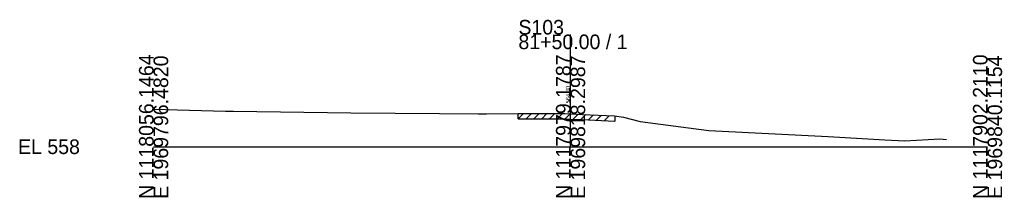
# Model space of a CAD drawing. Extents: x -26 to 163, y -10 to 45020.
# Drawn here: x -25.7 to 162.8, y 40490.3 to 40524.3 of the extents above; entities that cross this region are included whole.
import ezdxf

# ---------------------------------------------------------------- set-up
doc = ezdxf.new("R2010")
doc.units = 0
for name, color, linetype in [('RD_GPK_XS_Cell', 7, 'Continuous'), ('RD_XS_ExGround', 7, 'Continuous'), ('RD_XS_ExPaveRet', 7, 'Continuous'), ('RD_XS_TX_Elev_EX', 7, 'Continuous')]:
    doc.layers.add(name, color=color, linetype=linetype)

msp = doc.modelspace()

# ---------------------------------------------------------------- linework, layer by layer
at = {"layer": 'RD_GPK_XS_Cell'}
for p, q in [((80, 40500), (80, 40521.5)), ((0, 40500), (80, 40500)), ((80, 40500), (160, 40500))]:
    msp.add_line(p, q, dxfattribs=at)
at = {"layer": 'RD_XS_ExGround'}
for p, q in [((0, 40507.17), (13.83, 40506.84)), ((13.83, 40506.84), (14.18, 40506.83)), ((14.18, 40506.83), (15.32, 40506.81)), ((15.32, 40506.81), (37.82, 40506.49)), ((37.82, 40506.49), (54.87, 40506.36)), ((54.87, 40506.36), (62.32, 40506.28)), ((62.32, 40506.28), (63.9, 40506.33)), ((63.9, 40506.33), (69.97, 40506.34)), ((69.97, 40506.34), (73.24, 40506.36)), ((73.24, 40506.36), (78.88, 40506.35)), ((78.88, 40506.35), (80, 40506.3)), ((80, 40506.3), (82.21, 40506.2)), ((82.21, 40506.2), (88.42, 40505.9)), ((88.42, 40505.9), (90.18, 40505.66)), ((90.18, 40505.66), (93.38, 40504.81)), ((93.38, 40504.81), (106.51, 40503.14)), ((106.51, 40503.14), (129.4, 40501.94)), ((129.4, 40501.94), (140.29, 40501.32)), ((140.29, 40501.32), (144.12, 40501.11)), ((144.12, 40501.11), (150.85, 40501.5)), ((150.85, 40501.5), (152.11, 40501.39))]:
    msp.add_line(p, q, dxfattribs=at)
at = {"layer": 'RD_XS_ExPaveRet'}
for p, q in [((69.97, 40505.34), (70.98, 40506.35)), ((69.97, 40505.34), (69.97, 40506.34)), ((71.47, 40505.35), (72.48, 40506.35)), ((72.97, 40505.35), (73.97, 40506.35)), ((74.47, 40505.35), (75.47, 40506.35)), ((75.97, 40505.35), (76.97, 40506.35)), ((77.47, 40505.35), (78.47, 40506.35)), ((78.97, 40505.34), (79.93, 40506.3)), ((80.47, 40505.27), (81.43, 40506.23)), ((69.97, 40505.34), (73.24, 40505.36)), ((73.24, 40505.36), (78.88, 40505.35)), ((78.88, 40505.35), (80, 40505.3)), ((80, 40505.3), (82.21, 40505.2)), ((81.97, 40505.21), (82.93, 40506.16)), ((82.21, 40505.2), (88.42, 40504.9)), ((83.47, 40505.13), (84.43, 40506.09)), ((84.97, 40505.06), (85.93, 40506.02)), ((86.47, 40504.99), (87.43, 40505.94)), ((88.42, 40504.9), (88.49, 40504.89)), ((88.49, 40505.89), (88.49, 40504.89))]:
    msp.add_line(p, q, dxfattribs=at)

# ---------------------------------------------------------------- texts
at = {"layer": 'RD_GPK_XS_Cell'}
for s, p in [('S103', (70, 40521.5)), ('81+50.00 / 1', (70, 40518.7)), ('EL 558', (-26, 40498.6))]:
    msp.add_text(s, height=2.8, dxfattribs=at).set_placement(p)
for s, p in [('N 1118056.1464', (0, 40490)), ('N 1117902.2110', (160, 40490)), ('E 1969796.4820', (2.8, 40490)), ('N 1117979.1787', (80, 40490)), ('E 1969818.2987', (82.8, 40490)), ('E 1969840.1154', (162.8, 40490))]:
    msp.add_text(s, height=2.8, rotation=90, dxfattribs=at).set_placement(p)
at = {"layer": 'RD_XS_TX_Elev_EX'}
msp.add_text('564.30', height=0.8, rotation=90, dxfattribs=at).set_placement((79.9, 40508.3))

doc.saveas('drawing.dxf')
